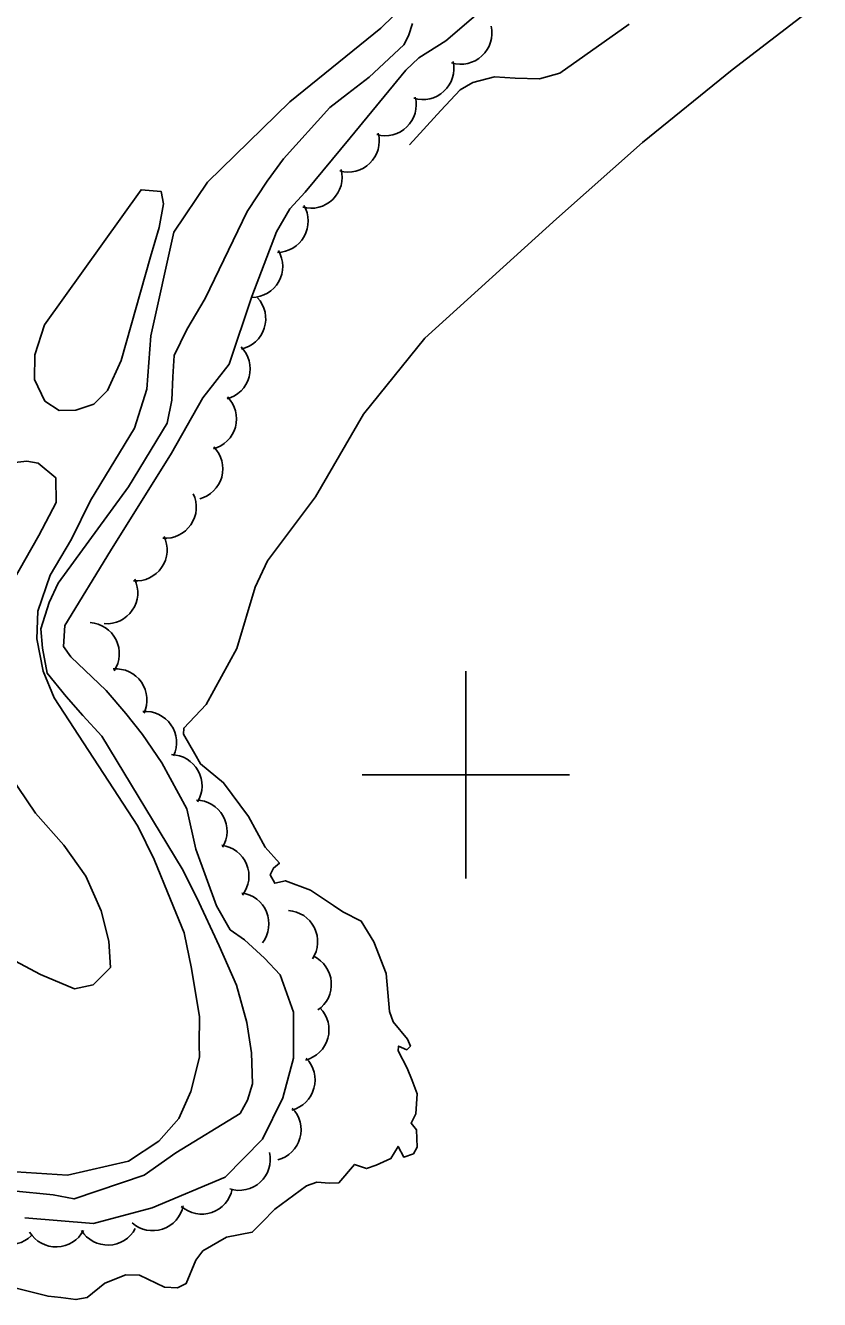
# Model space of a CAD drawing. Extents: x 362852 to 366875, y 5563573 to 5566479.
# Drawn here: x 365357.5 to 365434.1, y 5564749.4 to 5564872.3 of the extents above; entities that cross this region are included whole.
import ezdxf

# ---------------------------------------------------------------- set-up
doc = ezdxf.new("R2010")
doc.units = 0
for name, color, linetype in [('Niveau 2', 7, 'Continuous'), ('Niveau 22', 7, 'Continuous'), ('Niveau 4', 7, 'Continuous'), ('Niveau 44', 7, 'Continuous'), ('Niveau 61', 7, 'Continuous')]:
    doc.layers.add(name, color=color, linetype=linetype)

msp = doc.modelspace()

# ---------------------------------------------------------------- linework, layer by layer
at = {"layer": 'Niveau 2'}
for points in [[(365428.39, 5564908.33), (365427.22, 5564907.85), (365426.93, 5564907.35), (365427.36, 5564906.91), (365429, 5564905.96), (365430.9, 5564902.25), (365430.25, 5564901.11), (365428.71, 5564899.98), (365427.32, 5564900.03), (365425.88, 5564900.81), (365424.68, 5564900.69), (365422.93, 5564897.97), (365421.66, 5564896.82), (365419.74, 5564896.03), (365417.97, 5564895.18), (365416.61, 5564893.63), (365415.43, 5564892.27), (365409.2, 5564887.71), (365406.39, 5564885.43), (365399.11, 5564879.19), (365391.81, 5564872.07)], [(365357.46, 5564757.27), (365364.09, 5564756.72), (365369.74, 5564758.25), (365376.8, 5564761.18), (365380.38, 5564764.85), (365382.34, 5564768.84), (365383.37, 5564772.69), (365383.4, 5564777.13), (365382.11, 5564780.71), (365380.58, 5564782.32), (365378.67, 5564784.08), (365377.28, 5564785.06), (365375.94, 5564787.39), (365373.95, 5564792.83), (365373.1, 5564796.74), (365370.69, 5564801.16), (365368.81, 5564803.9), (365367.22, 5564805.93), (365365.31, 5564808.15), (365361.91, 5564811.39), (365361.18, 5564812.4), (365361.32, 5564814.43), (365365.74, 5564821.63), (365371.62, 5564831.06), (365374.64, 5564836.4), (365377.19, 5564839.64), (365379.38, 5564846.17), (365381.75, 5564852.41), (365383.03, 5564854.62), (365384.5, 5564856.23), (365388.85, 5564861.46), (365394.23, 5564867.99), (365395.49, 5564869.2), (365398.07, 5564870.82), (365405.19, 5564876.94)], [(365394.86, 5564872.5), (365394.47, 5564871.33), (365394.02, 5564870.46), (365390.68, 5564867.34), (365388.59, 5564865.73), (365386.89, 5564864.4), (365382.43, 5564859.45), (365380.83, 5564857.29), (365378.9, 5564854.37), (365374.87, 5564845.96), (365373.1, 5564842.98), (365371.88, 5564840.48), (365371.73, 5564838.42), (365371.66, 5564836.15), (365371.19, 5564833.95), (365367.48, 5564827.8), (365360.68, 5564818.51), (365359.82, 5564816.65), (365359, 5564814.11), (365359.18, 5564812.22), (365359.63, 5564809.82), (365361.44, 5564807.57), (365363.06, 5564805.74), (365364.89, 5564803.74), (365372.65, 5564790.93), (365374.05, 5564788.13), (365376.2, 5564783.51), (365377.89, 5564779.71), (365378.87, 5564776.11), (365379.33, 5564773.18), (365379.43, 5564770.21), (365378.95, 5564768.64), (365378.23, 5564767.35), (365372.04, 5564763.55), (365368.96, 5564761.4), (365362.21, 5564759.1), (365360.18, 5564759.5), (365356.3, 5564759.89)], [(365391.81, 5564872.07), (365383.02, 5564864.96), (365375.1, 5564857.21), (365371.85, 5564852.38), (365369.62, 5564842.36), (365369.24, 5564837.21), (365368.04, 5564833.47), (365363.8, 5564826.49), (365361.98, 5564822.74), (365359.91, 5564819.27), (365358.73, 5564815.79), (365358.62, 5564813.13), (365359.22, 5564810), (365360.29, 5564807.44), (365368.38, 5564795.05), (365369.95, 5564791.83), (365371.53, 5564787.98), (365372.85, 5564784.78), (365373.53, 5564781.32), (365374.33, 5564776.65), (365374.29, 5564774.01), (365374.3, 5564772.77), (365373.49, 5564769.45), (365372.33, 5564766.86)], [(365365.45, 5564837.08), (365364.12, 5564835.78), (365362.37, 5564835.19), (365360.77, 5564835.15), (365359.39, 5564836.08), (365358.4, 5564838.17), (365358.42, 5564840.54), (365359.36, 5564843.42), (365368.68, 5564856.47), (365370.63, 5564856.28), (365370.85, 5564855.12), (365370.43, 5564852.83), (365369.6, 5564850), (365366.75, 5564839.98), (365365.45, 5564837.08)], [(365350.97, 5564829.53), (365357.67, 5564830.27), (365358.74, 5564830.09), (365360.45, 5564828.67), (365360.48, 5564826.28), (365358.82, 5564823.11), (365356.24, 5564818.57)], [(365355.94, 5564800.08), (365358.49, 5564796.3), (365361.24, 5564793.22), (365363.34, 5564790.25), (365364.84, 5564786.9), (365365.56, 5564783.97), (365365.73, 5564781.44), (365364.07, 5564779.76), (365362.25, 5564779.38), (365358.97, 5564780.74), (365355.01, 5564782.83)], [(365372.33, 5564766.86), (365370.4, 5564764.68), (365367.47, 5564762.73), (365361.57, 5564761.4), (365355.59, 5564761.78)]]:
    msp.add_lwpolyline(points, dxfattribs=at)
at = {"layer": 'Niveau 22'}
msp.add_lwpolyline([(365415.78, 5564872.44), (365409.09, 5564867.71), (365407.12, 5564867.15), (365404.77, 5564867.24), (365402.77, 5564867.36), (365400.68, 5564866.81), (365399.46, 5564866.12), (365397.6, 5564864.11), (365394.58, 5564860.8)], dxfattribs=at)
at = {"layer": 'Niveau 4'}
msp.add_lwpolyline([(365356.64, 5564750.5), (365359.71, 5564749.71), (365360.94, 5564749.6), (365362.39, 5564749.39), (365363.49, 5564749.6), (365365.17, 5564750.98), (365367.21, 5564751.76), (365368.52, 5564751.75), (365370.94, 5564750.57), (365372.2, 5564750.53), (365373.03, 5564750.93), (365373.97, 5564753.19), (365374.65, 5564754.1), (365376.91, 5564755.41), (365379.4, 5564755.88), (365380.32, 5564756.83), (365381.59, 5564758.1), (365384.65, 5564760.37), (365385.63, 5564760.71), (365386.86, 5564760.6), (365387.76, 5564760.66), (365389.28, 5564762.42), (365390.44, 5564762.02), (365391.37, 5564762.34), (365392.78, 5564762.99), (365393.48, 5564764.16), (365394.03, 5564763.14), (365394.96, 5564763.46), (365395.31, 5564764.1), (365395.25, 5564765.76), (365394.73, 5564766.42), (365395.18, 5564767.3), (365395.32, 5564769.23), (365394.84, 5564770.53), (365394.36, 5564771.7), (365393.47, 5564773.39), (365393.53, 5564773.85), (365394.31, 5564773.49), (365394.66, 5564773.82), (365394.38, 5564774.52), (365393, 5564776.19), (365392.66, 5564777.18), (365392.33, 5564780.85), (365391.13, 5564783.91), (365389.93, 5564785.91), (365388.14, 5564786.79), (365387.25, 5564787.42), (365385.03, 5564788.87), (365382.6, 5564789.8), (365381.58, 5564789.56), (365381.12, 5564790.37), (365381.47, 5564791.02), (365382.02, 5564791.49), (365380.64, 5564793.04), (365379.04, 5564796), (365376.64, 5564799.25), (365374.4, 5564801.07), (365373.88, 5564802.04), (365372.77, 5564803.95), (365372.79, 5564804.52), (365374.97, 5564806.8), (365377.91, 5564812.2), (365379.7, 5564818.12), (365380.89, 5564820.67), (365385.51, 5564826.83), (365390.13, 5564834.81), (365396.07, 5564842.14), (365408.76, 5564853.65), (365417.07, 5564861.02), (365425.72, 5564868.03), (365434.14, 5564874.5)], dxfattribs=at)
at = {"layer": 'Niveau 44'}
for centre, start, end in [((365399.52, 5564871.57), 252.9778, 12.9557), ((365395.86, 5564868.16), 252.9778, 12.9557), ((365392.23, 5564864.67), 254.342, 14.3199), ((365388.66, 5564861.17), 254.342, 14.3199), ((365385.08, 5564857.68), 254.342, 14.3199), ((365381.8, 5564853.42), 270.6385, 30.6164), ((365379.34, 5564849.07), 270.6385, 30.6164), ((365377.71, 5564844.02), 282.4012, 42.3791), ((365376.21, 5564839.19), 284.7073, 44.6853), ((365374.89, 5564834.36), 284.7073, 44.6853), ((365373.57, 5564829.54), 284.7073, 44.6853), ((365371.01, 5564825.84), 265.5665, 25.5444), ((365368.19, 5564821.72), 265.5665, 25.5444), ((365365.36, 5564817.59), 265.5665, 25.5444), ((365363.58, 5564811.71), 326.5059, 86.4839), ((365366.25, 5564807.24), 334.8006, 94.7786), ((365369.1, 5564803.13), 334.8006, 94.7786), ((365371.56, 5564798.96), 328.8987, 88.8767), ((365373.97, 5564794.58), 328.8987, 88.8767), ((365376.09, 5564790.24), 322.5685, 82.5465), ((365378.01, 5564785.63), 322.5685, 82.5465), ((365382.72, 5564783.92), 326.6685, 86.6464), ((365384.04, 5564779.8), 304.4455, 64.4234), ((365383.81, 5564775.4), 284.3967, 44.3747), ((365382.47, 5564770.58), 284.3967, 44.3747), ((365381.12, 5564765.77), 284.3967, 44.3747), ((365378.15, 5564762.92), 252.4928, 12.4707), ((365374.54, 5564760.63), 228.6259, 348.6038), ((365369.8, 5564759.03), 228.6259, 348.6038), ((365355.98, 5564757.69), 194.4377, 314.4157), ((365360.47, 5564757.47), 211.939, 331.917), ((365365.47, 5564757.64), 211.939, 331.917)]:
    msp.add_arc(centre, 3, start, end, dxfattribs=at)
at = {"layer": 'Niveau 61'}
for p, q in [((365400, 5564810), (365400, 5564790)), ((365390, 5564800), (365410, 5564800))]:
    msp.add_line(p, q, dxfattribs=at)

doc.saveas('drawing.dxf')
